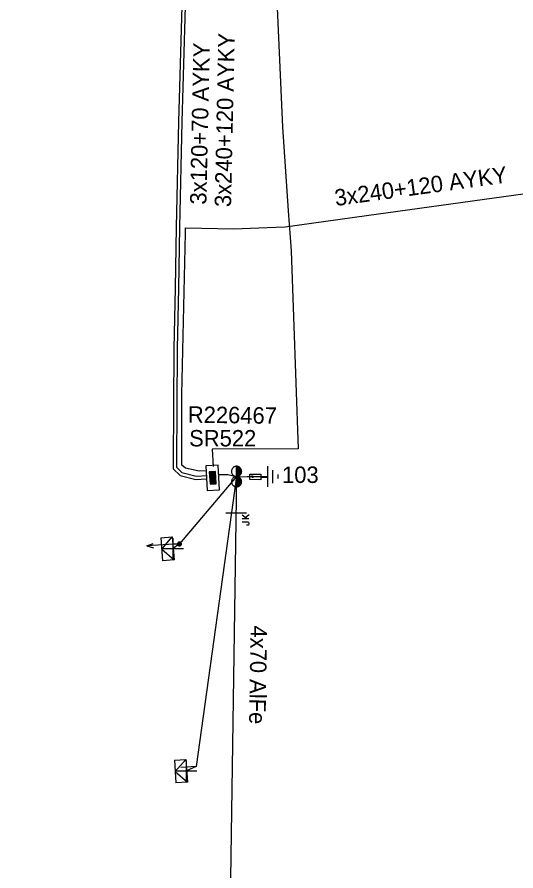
# Model space of a CAD drawing. Extents: x -544780 to -541582, y -1198995 to -1196551.
# Drawn here: x -542666.9 to -542636.5, y -1198354.1 to -1198302.1 of the extents above; entities that cross this region are included whole.
import ezdxf

# ---------------------------------------------------------------- set-up
doc = ezdxf.new("R2010")
doc.units = 0
for name, color, linetype in [('Vrstva 1', 7, 'Continuous'), ('Vrstva 13', 7, 'Continuous'), ('Vrstva 14', 7, 'Continuous'), ('Vrstva 15', 7, 'Continuous'), ('Vrstva 16', 7, 'Continuous'), ('Vrstva 18', 7, 'Continuous'), ('Vrstva 2', 7, 'Continuous'), ('Vrstva 28', 7, 'Continuous'), ('Vrstva 29', 7, 'Continuous'), ('Vrstva 30', 7, 'Continuous'), ('Vrstva 31', 7, 'Continuous'), ('Vrstva 34', 7, 'Continuous'), ('Vrstva 5', 7, 'Continuous'), ('Vrstva 54', 7, 'Continuous'), ('Vrstva 6', 7, 'Continuous'), ('Vrstva 8', 7, 'Continuous'), ('Vrstva 9', 7, 'Continuous')]:
    doc.layers.add(name, color=color, linetype=linetype)

# ---------------------------------------------------------------- blocks, each defined once
blk = doc.blocks.new('NN450')
at = {"layer": 'Vrstva 2'}
for points in [[(0, 0), (0, 0.07), (-0.01, 0.13), (-0.03, 0.19), (-0.05, 0.25), (-0.08, 0.31), (-0.12, 0.37), (-0.16, 0.42), (-0.21, 0.46), (-0.26, 0.51), (-0.31, 0.54), (-0.37, 0.57), (-0.43, 0.59), (-0.5, 0.61), (-0.56, 0.62), (-0.63, 0.62), (-0.69, 0.62), (-0.75, 0.61), (-0.82, 0.59), (-0.88, 0.57), (-0.94, 0.54), (-0.99, 0.51), (-1.04, 0.46), (-1.09, 0.42), (-1.13, 0.37), (-1.17, 0.31), (-1.2, 0.25), (-1.22, 0.19), (-1.24, 0.13), (-1.25, 0.07), (-1.25, 0), (-1.25, -0.07), (-1.24, -0.13), (-1.22, -0.19), (-1.2, -0.25), (-1.17, -0.31), (-1.13, -0.37), (-1.09, -0.42), (-1.04, -0.46), (-0.99, -0.51), (-0.94, -0.54), (-0.88, -0.57), (-0.82, -0.59), (-0.75, -0.61), (-0.69, -0.62), (-0.62, -0.63), (-0.56, -0.62), (-0.5, -0.61), (-0.43, -0.59), (-0.37, -0.57), (-0.31, -0.54), (-0.26, -0.51), (-0.21, -0.46), (-0.16, -0.42), (-0.12, -0.37), (-0.08, -0.31), (-0.05, -0.25), (-0.03, -0.19), (-0.01, -0.13), (0, -0.07), (0, 0)], [(1.25, 0), (1.25, 0.07), (1.24, 0.13), (1.22, 0.19), (1.2, 0.25), (1.17, 0.31), (1.13, 0.37), (1.09, 0.42), (1.04, 0.46), (0.99, 0.51), (0.94, 0.54), (0.88, 0.57), (0.82, 0.59), (0.75, 0.61), (0.69, 0.62), (0.62, 0.62), (0.56, 0.62), (0.5, 0.61), (0.43, 0.59), (0.37, 0.57), (0.31, 0.54), (0.26, 0.51), (0.21, 0.46), (0.16, 0.42), (0.12, 0.37), (0.08, 0.31), (0.05, 0.25), (0.03, 0.19), (0.01, 0.13), (0, 0.07), (0, 0), (0, -0.07), (0.01, -0.13), (0.03, -0.19), (0.05, -0.25), (0.08, -0.31), (0.12, -0.37), (0.16, -0.42), (0.21, -0.46), (0.26, -0.51), (0.31, -0.54), (0.37, -0.57), (0.43, -0.59), (0.5, -0.61), (0.56, -0.62), (0.63, -0.63), (0.69, -0.62), (0.75, -0.61), (0.82, -0.59), (0.88, -0.57), (0.94, -0.54), (0.99, -0.51), (1.04, -0.46), (1.09, -0.42), (1.13, -0.37), (1.17, -0.31), (1.2, -0.25), (1.22, -0.19), (1.24, -0.13), (1.25, -0.07), (1.25, 0)], [(-1.25, 0), (1.25, 0)], [(-1.23, -0.16), (-0.02, -0.16)], [(-1.16, -0.32), (-0.09, -0.32)], [(-1.03, -0.47), (-0.22, -0.47)], [(0.02, -0.16), (1.23, -0.16)], [(0.09, -0.32), (1.16, -0.32)], [(0.22, -0.47), (1.03, -0.47)]]:
    blk.add_lwpolyline(points, dxfattribs=at)
blk = doc.blocks.new('NN560')
at = {"layer": 'Vrstva 2'}
for points in [[(1.999, -0.001), (1.59, 0.141)], [(0, -0.001), (1.999, -0.001)], [(1.999, -0.001), (1.59, -0.134)]]:
    blk.add_lwpolyline(points, dxfattribs=at)
blk = doc.blocks.new('NN840')
at = {"layer": 'Vrstva 15'}
for points in [[(0.003, 0.619), (0.003, -0.631)], [(-0.538, -0.385), (-0.538, -0.71)], [(-0.332, -0.385), (-0.332, -0.798)], [(-0.332, -0.641), (-0.125, -0.385)], [(-0.745, -0.71), (-0.745, -0.66)], [(-0.73, -0.764), (-0.745, -0.71)], [(-0.657, -0.798), (-0.73, -0.764)], [(-0.627, -0.798), (-0.657, -0.798)], [(-0.558, -0.764), (-0.627, -0.798)], [(-0.538, -0.71), (-0.558, -0.764)], [(-0.263, -0.557), (-0.091, -0.798)]]:
    blk.add_lwpolyline(points, dxfattribs=at)
blk = doc.blocks.new('NN800')
at = {"layer": 'Vrstva 1'}
for points in [[(-0.442, 0.442), (0.442, -0.442)], [(-0.442, -0.442), (0.442, 0.442)]]:
    blk.add_lwpolyline(points, dxfattribs=at)
blk = doc.blocks.new('NN820')
at = {"layer": 'Vrstva 13'}
for points in [[(-0.003, 0.004), (-0.003, -1.049)], [(-0.165, -0.813), (0.165, -0.813)], [(-0.165, -1.473), (-0.165, -0.813)], [(-0.003, -1.049), (-0.062, -0.926)], [(-0.003, -1.049), (0.057, -0.926)], [(0.165, -0.813), (0.165, -1.473)], [(0.165, -1.473), (-0.165, -1.473)], [(-0.003, -1.473), (-0.003, -1.871)]]:
    blk.add_lwpolyline(points, dxfattribs=at)
blk = doc.blocks.new('NN620')
at = {"layer": 'Vrstva 8'}
for points in [[(0.752, 0.004), (-0.748, 0.004)], [(-0.748, 0.004), (-0.748, -0.746)], [(0.752, -0.746), (0.752, 0.004)], [(0.368, -0.18), (-0.376, -0.18)], [(-0.376, -0.18), (-0.376, -0.558)], [(0.321, -0.227), (-0.329, -0.227)], [(-0.329, -0.227), (-0.329, -0.51)], [(-0.329, -0.51), (0.321, -0.51)], [(0.274, -0.274), (-0.281, -0.274)], [(-0.281, -0.274), (-0.281, -0.463)], [(-0.281, -0.463), (0.274, -0.463)], [(0.227, -0.321), (-0.234, -0.321)], [(-0.234, -0.321), (-0.234, -0.416)], [(-0.234, -0.416), (0.227, -0.416)], [(-0.193, -0.369), (0.185, -0.369)], [(0.227, -0.416), (0.227, -0.321)], [(0.274, -0.463), (0.274, -0.274)], [(0.321, -0.51), (0.321, -0.227)], [(0.368, -0.558), (0.368, -0.18)], [(-0.748, -0.746), (0.752, -0.746)], [(-0.376, -0.558), (0.368, -0.558)]]:
    blk.add_lwpolyline(points, dxfattribs=at)
blk = doc.blocks.new('NN630')
at = {"layer": 'Vrstva 9'}
for points in [[(-0.003, -0.7), (-0.703, 0)], [(-0.703, -0.7), (-0.703, 0), (0.697, 0), (0.697, -0.7)], [(-0.003, -0.7), (0.697, 0)], [(-0.703, -0.7), (0.697, -0.7)]]:
    blk.add_lwpolyline(points, dxfattribs=at)
blk = doc.blocks.new('NN810')
at = {"layer": 'Vrstva 14'}
for points in [[(0.004, -0.64), (0.004, -1.89)], [(0.629, -1.89), (-0.621, -1.89)], [(0.388, -2.2), (-0.399, -2.2)], [(0.004, -2.515), (-0.124, -2.515)], [(0.137, -2.515), (0.004, -2.515)]]:
    blk.add_lwpolyline(points, dxfattribs=at)
blk = doc.blocks.new('NN500')
at = {"layer": 'Vrstva 2'}
for points in [[(0, -0.24), (0.02, -0.23), (0.05, -0.23), (0.07, -0.22), (0.09, -0.22), (0.12, -0.2), (0.14, -0.19), (0.16, -0.18), (0.17, -0.16), (0.19, -0.14), (0.2, -0.12), (0.21, -0.1), (0.22, -0.07), (0.23, -0.05), (0.23, -0.02), (0.23, 0), (0.23, 0.02), (0.23, 0.05), (0.22, 0.07), (0.21, 0.1), (0.2, 0.12), (0.19, 0.14), (0.17, 0.16), (0.16, 0.17), (0.14, 0.19), (0.12, 0.2), (0.09, 0.21), (0.07, 0.22), (0.05, 0.23), (0.02, 0.23), (0, 0.23), (-0.03, 0.23), (-0.05, 0.23), (-0.07, 0.22), (-0.1, 0.21), (-0.12, 0.2), (-0.14, 0.19), (-0.16, 0.17), (-0.18, 0.16), (-0.19, 0.14), (-0.2, 0.12), (-0.22, 0.1), (-0.22, 0.07), (-0.23, 0.05), (-0.23, 0.02), (-0.24, 0), (-0.23, -0.02), (-0.23, -0.05), (-0.22, -0.07), (-0.22, -0.1), (-0.2, -0.12), (-0.19, -0.14), (-0.18, -0.16), (-0.16, -0.18), (-0.14, -0.19), (-0.12, -0.2), (-0.1, -0.22), (-0.07, -0.22), (-0.05, -0.23), (-0.03, -0.23), (0, -0.24)], [(0, -0.24), (0.02, -0.23), (0.05, -0.23), (0.07, -0.22), (0.09, -0.22), (0.12, -0.2), (0.14, -0.19), (0.16, -0.18), (0.17, -0.16), (0.19, -0.14), (0.2, -0.12), (0.21, -0.1), (0.22, -0.07), (0.23, -0.05), (0.23, -0.02), (0.23, 0), (0.23, 0.02), (0.23, 0.05), (0.22, 0.07), (0.21, 0.1), (0.2, 0.12), (0.19, 0.14), (0.17, 0.16), (0.16, 0.17), (0.14, 0.19), (0.12, 0.2), (0.09, 0.21), (0.07, 0.22), (0.05, 0.23), (0.02, 0.23), (0, 0.23), (-0.03, 0.23), (-0.05, 0.23), (-0.07, 0.22), (-0.1, 0.21), (-0.12, 0.2), (-0.14, 0.19), (-0.16, 0.17), (-0.18, 0.16), (-0.19, 0.14), (-0.2, 0.12), (-0.22, 0.1), (-0.22, 0.07), (-0.23, 0.05), (-0.23, 0.02), (-0.24, 0), (-0.23, -0.02), (-0.23, -0.05), (-0.22, -0.07), (-0.22, -0.1), (-0.2, -0.12), (-0.19, -0.14), (-0.18, -0.16), (-0.16, -0.18), (-0.14, -0.19), (-0.12, -0.2), (-0.1, -0.22), (-0.07, -0.22), (-0.05, -0.23), (-0.03, -0.23), (0, -0.24)], [(0, -0.21), (0.02, -0.2), (0.04, -0.2), (0.06, -0.2), (0.08, -0.19), (0.1, -0.18), (0.12, -0.17), (0.14, -0.15), (0.15, -0.14), (0.16, -0.12), (0.18, -0.1), (0.19, -0.08), (0.19, -0.06), (0.2, -0.04), (0.2, -0.02), (0.2, 0), (0.2, 0.02), (0.2, 0.04), (0.19, 0.06), (0.19, 0.08), (0.18, 0.1), (0.16, 0.12), (0.15, 0.14), (0.14, 0.15), (0.12, 0.17), (0.1, 0.18), (0.08, 0.19), (0.06, 0.19), (0.04, 0.2), (0.02, 0.2), (0, 0.2), (-0.02, 0.2), (-0.04, 0.2), (-0.06, 0.19), (-0.08, 0.19), (-0.1, 0.18), (-0.12, 0.17), (-0.14, 0.15), (-0.15, 0.14), (-0.17, 0.12), (-0.18, 0.1), (-0.19, 0.08), (-0.2, 0.06), (-0.2, 0.04), (-0.21, 0.02), (-0.21, 0), (-0.21, -0.02), (-0.2, -0.04), (-0.2, -0.06), (-0.19, -0.08), (-0.18, -0.1), (-0.17, -0.12), (-0.15, -0.14), (-0.14, -0.15), (-0.12, -0.17), (-0.1, -0.18), (-0.08, -0.19), (-0.06, -0.2), (-0.04, -0.2), (-0.02, -0.2), (0, -0.21)], [(0, -0.18), (0.02, -0.18), (0.04, -0.17), (0.05, -0.17), (0.07, -0.16), (0.09, -0.15), (0.1, -0.14), (0.12, -0.13), (0.13, -0.12), (0.14, -0.1), (0.15, -0.09), (0.16, -0.07), (0.17, -0.05), (0.17, -0.04), (0.17, -0.02), (0.17, 0), (0.17, 0.02), (0.17, 0.04), (0.17, 0.05), (0.16, 0.07), (0.15, 0.09), (0.14, 0.1), (0.13, 0.12), (0.12, 0.13), (0.1, 0.14), (0.09, 0.15), (0.07, 0.16), (0.05, 0.17), (0.04, 0.17), (0.02, 0.17), (0, 0.18), (-0.02, 0.17), (-0.04, 0.17), (-0.06, 0.17), (-0.07, 0.16), (-0.09, 0.15), (-0.1, 0.14), (-0.12, 0.13), (-0.13, 0.12), (-0.14, 0.1), (-0.15, 0.09), (-0.16, 0.07), (-0.17, 0.05), (-0.17, 0.04), (-0.18, 0.02), (-0.18, 0), (-0.18, -0.02), (-0.17, -0.04), (-0.17, -0.05), (-0.16, -0.07), (-0.15, -0.09), (-0.14, -0.1), (-0.13, -0.12), (-0.12, -0.13), (-0.1, -0.14), (-0.09, -0.15), (-0.07, -0.16), (-0.06, -0.17), (-0.04, -0.17), (-0.02, -0.18), (0, -0.18)], [(0, -0.15), (0.01, -0.15), (0.03, -0.14), (0.04, -0.14), (0.06, -0.13), (0.07, -0.13), (0.08, -0.12), (0.1, -0.11), (0.11, -0.1), (0.12, -0.09), (0.13, -0.07), (0.13, -0.06), (0.14, -0.05), (0.14, -0.03), (0.14, -0.02), (0.14, 0), (0.14, 0.01), (0.14, 0.03), (0.14, 0.04), (0.13, 0.06), (0.13, 0.07), (0.12, 0.09), (0.11, 0.1), (0.1, 0.11), (0.08, 0.12), (0.07, 0.13), (0.06, 0.13), (0.04, 0.14), (0.03, 0.14), (0.01, 0.14), (0, 0.15), (-0.02, 0.14), (-0.03, 0.14), (-0.05, 0.14), (-0.06, 0.13), (-0.07, 0.13), (-0.09, 0.12), (-0.1, 0.11), (-0.11, 0.1), (-0.12, 0.09), (-0.13, 0.07), (-0.13, 0.06), (-0.14, 0.04), (-0.14, 0.03), (-0.15, 0.01), (-0.15, 0), (-0.15, -0.02), (-0.14, -0.03), (-0.14, -0.05), (-0.13, -0.06), (-0.13, -0.07), (-0.12, -0.09), (-0.11, -0.1), (-0.1, -0.11), (-0.09, -0.12), (-0.07, -0.13), (-0.06, -0.13), (-0.05, -0.14), (-0.03, -0.14), (-0.02, -0.15), (0, -0.15)], [(0, -0.12), (0.01, -0.12), (0.02, -0.11), (0.03, -0.11), (0.05, -0.11), (0.06, -0.1), (0.07, -0.09), (0.08, -0.09), (0.09, -0.08), (0.09, -0.07), (0.1, -0.06), (0.11, -0.05), (0.11, -0.04), (0.11, -0.02), (0.11, -0.01), (0.12, 0), (0.11, 0.01), (0.11, 0.02), (0.11, 0.04), (0.11, 0.05), (0.1, 0.06), (0.09, 0.07), (0.09, 0.08), (0.08, 0.09), (0.07, 0.09), (0.06, 0.1), (0.05, 0.11), (0.03, 0.11), (0.02, 0.11), (0.01, 0.12), (0, 0.12), (-0.01, 0.12), (-0.03, 0.11), (-0.04, 0.11), (-0.05, 0.11), (-0.06, 0.1), (-0.07, 0.09), (-0.08, 0.09), (-0.09, 0.08), (-0.1, 0.07), (-0.1, 0.06), (-0.11, 0.05), (-0.11, 0.04), (-0.12, 0.02), (-0.12, 0.01), (-0.12, 0), (-0.12, -0.01), (-0.12, -0.02), (-0.11, -0.04), (-0.11, -0.05), (-0.1, -0.06), (-0.1, -0.07), (-0.09, -0.08), (-0.08, -0.09), (-0.07, -0.09), (-0.06, -0.1), (-0.05, -0.11), (-0.04, -0.11), (-0.03, -0.11), (-0.01, -0.12), (0, -0.12)], [(0, -0.09), (0.01, -0.09), (0.02, -0.09), (0.03, -0.08), (0.03, -0.08), (0.04, -0.08), (0.05, -0.07), (0.06, -0.07), (0.06, -0.06), (0.07, -0.05), (0.07, -0.04), (0.08, -0.04), (0.08, -0.03), (0.08, -0.02), (0.09, -0.01), (0.09, 0), (0.09, 0.01), (0.08, 0.02), (0.08, 0.03), (0.08, 0.03), (0.07, 0.04), (0.07, 0.05), (0.06, 0.06), (0.06, 0.06), (0.05, 0.07), (0.04, 0.07), (0.03, 0.08), (0.03, 0.08), (0.02, 0.08), (0.01, 0.09), (0, 0.09), (-0.01, 0.09), (-0.02, 0.08), (-0.03, 0.08), (-0.04, 0.08), (-0.04, 0.07), (-0.05, 0.07), (-0.06, 0.06), (-0.07, 0.06), (-0.07, 0.05), (-0.08, 0.04), (-0.08, 0.03), (-0.08, 0.03), (-0.09, 0.02), (-0.09, 0.01), (-0.09, 0), (-0.09, -0.01), (-0.09, -0.02), (-0.08, -0.03), (-0.08, -0.04), (-0.08, -0.04), (-0.07, -0.05), (-0.07, -0.06), (-0.06, -0.07), (-0.05, -0.07), (-0.04, -0.08), (-0.04, -0.08), (-0.03, -0.08), (-0.02, -0.09), (-0.01, -0.09), (0, -0.09)], [(0, -0.06), (0, -0.06), (0.01, -0.06), (0.02, -0.05), (0.02, -0.05), (0.03, -0.05), (0.03, -0.05), (0.04, -0.04), (0.04, -0.04), (0.05, -0.03), (0.05, -0.03), (0.05, -0.02), (0.05, -0.02), (0.05, -0.01), (0.06, -0.01), (0.06, 0), (0.06, 0.01), (0.05, 0.01), (0.05, 0.02), (0.05, 0.02), (0.05, 0.03), (0.05, 0.03), (0.04, 0.04), (0.04, 0.04), (0.03, 0.05), (0.03, 0.05), (0.02, 0.05), (0.02, 0.05), (0.01, 0.06), (0, 0.06), (0, 0.06), (-0.01, 0.06), (-0.01, 0.06), (-0.02, 0.05), (-0.02, 0.05), (-0.03, 0.05), (-0.03, 0.05), (-0.04, 0.04), (-0.04, 0.04), (-0.05, 0.03), (-0.05, 0.03), (-0.05, 0.02), (-0.06, 0.02), (-0.06, 0.01), (-0.06, 0.01), (-0.06, 0), (-0.06, -0.01), (-0.06, -0.01), (-0.06, -0.02), (-0.05, -0.02), (-0.05, -0.03), (-0.05, -0.03), (-0.04, -0.04), (-0.04, -0.04), (-0.03, -0.05), (-0.03, -0.05), (-0.02, -0.05), (-0.02, -0.05), (-0.01, -0.06), (-0.01, -0.06), (0, -0.06)], [(0, -0.03), (0, -0.03), (0, -0.03), (0.01, -0.03), (0.01, -0.03), (0.01, -0.02), (0.02, -0.02), (0.02, -0.02), (0.02, -0.02), (0.02, -0.02), (0.02, -0.01), (0.02, -0.01), (0.03, -0.01), (0.03, -0.01), (0.03, 0), (0.03, 0), (0.03, 0), (0.03, 0.01), (0.03, 0.01), (0.02, 0.01), (0.02, 0.01), (0.02, 0.02), (0.02, 0.02), (0.02, 0.02), (0.02, 0.02), (0.01, 0.02), (0.01, 0.02), (0.01, 0.03), (0, 0.03), (0, 0.03), (0, 0.03), (0, 0.03), (-0.01, 0.03), (-0.01, 0.03), (-0.01, 0.02), (-0.02, 0.02), (-0.02, 0.02), (-0.02, 0.02), (-0.02, 0.02), (-0.02, 0.02), (-0.03, 0.01), (-0.03, 0.01), (-0.03, 0.01), (-0.03, 0.01), (-0.03, 0), (-0.03, 0), (-0.03, 0), (-0.03, -0.01), (-0.03, -0.01), (-0.03, -0.01), (-0.03, -0.01), (-0.02, -0.02), (-0.02, -0.02), (-0.02, -0.02), (-0.02, -0.02), (-0.02, -0.02), (-0.01, -0.03), (-0.01, -0.03), (-0.01, -0.03), (0, -0.03), (0, -0.03)], [(0.23, 0), (0.7, 0)]]:
    blk.add_lwpolyline(points, dxfattribs=at)
blk = doc.blocks.new('NN510')
at = {"layer": 'Vrstva 2'}
blk.add_lwpolyline([(0.001, 0.002), (0.001, 0.939)], dxfattribs=at)

msp = doc.modelspace()

# ---------------------------------------------------------------- linework, layer by layer
at = {"layer": 'Vrstva 1'}
msp.add_lwpolyline([(-542653.5, -1198330.13), (-542654.04, -1198365.49), (-542654.4, -1198383.5), (-542653.728, -1198386.999), (-542653.104, -1198397.903)], dxfattribs=at)
at = {"layer": 'Vrstva 5'}
for points in [[(-542655.144, -1198256.07), (-542654.981, -1198257.314), (-542653.43, -1198262.341), (-542652.903, -1198267.802), (-542652.903, -1198268.628), (-542657.948, -1198269.16), (-542657.958, -1198269.528), (-542652.872, -1198269.001), (-542652.252, -1198281.335), (-542657.288, -1198281.878), (-542657.28, -1198282.216), (-542652.252, -1198281.77), (-542651.29, -1198295.653), (-542651.125, -1198299.779), (-542666.875, -1198299.936), (-542666.875, -1198300.277), (-542651.087, -1198300.201), (-542650.701, -1198308.848), (-542650.36, -1198313.937), (-542650.174, -1198316.388), (-542649.74, -1198328.438), (-542654.981, -1198328.469), (-542654.921, -1198329.515)], [(-542656.739, -1198297.94), (-542657.038, -1198308.53), (-542657.178, -1198314.934), (-542657.238, -1198318.651), (-542657.317, -1198322.326), (-542657.357, -1198329.305), (-542657.357, -1198329.648), (-542656.943, -1198330.06), (-542655.99, -1198330.312), (-542655.329, -1198330.269)], [(-542656.539, -1198297.943), (-542656.838, -1198308.535), (-542656.978, -1198314.938), (-542657.038, -1198318.655), (-542657.117, -1198322.329), (-542657.157, -1198329.306), (-542657.157, -1198329.565), (-542656.84, -1198329.88), (-542655.97, -1198330.11), (-542655.282, -1198330.064)], [(-542655.342, -1198329.776), (-542655.779, -1198329.801), (-542656.616, -1198329.613), (-542656.841, -1198329.426), (-542656.841, -1198325.139), (-542656.616, -1198315.307), (-542656.604, -1198314.972), (-542653.674, -1198315.048), (-542651.642, -1198314.954), (-542650.532, -1198314.93), (-542645.571, -1198314.221), (-542630.744, -1198312.188), (-542628.972, -1198311.409), (-542628.25, -1198311.1), (-542626.52, -1198310.11), (-542624.22, -1198309.43), (-542621.91, -1198308.46), (-542620.17, -1198307.54), (-542619.637, -1198307.13), (-542619.349, -1198307.106)], [(-542654.603, -1198330), (-542654.025, -1198330), (-542653.5, -1198330.13)]]:
    msp.add_lwpolyline(points, dxfattribs=at)
at = {"layer": 'Vrstva 54'}
msp.add_lwpolyline([(-542653.5, -1198330.13), (-542656.977, -1198334.232), (-542657.365, -1198334.5)], dxfattribs=at)
at = {"layer": 'Vrstva 8'}
msp.add_lwpolyline([(-542653.5, -1198330.13), (-542655.959, -1198347.781), (-542656.54, -1198348.05)], dxfattribs=at)

# ---------------------------------------------------------------- block references
at = {"layer": 'Vrstva 13'}
for name, p, xscale, yscale, rotation in [('NN450', (-542653.5, -1198330.13), 0.49999999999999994, 0.5, 90.0098560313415), ('NN500', (-542656.977, -1198334.232), 0.5, 0.49999999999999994, -176.46500001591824)]:
    msp.add_blockref(name, p, dxfattribs=dict(at, xscale=xscale, yscale=yscale, rotation=rotation))
for name, p, rotation in [('NN560', (-542656.977, -1198334.232), -176.4895221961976), ('NN510', (-542655.959, -1198347.781), 93.51047773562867)]:
    msp.add_blockref(name, p, dxfattribs=dict(at, rotation=rotation))
at = {"layer": 'Vrstva 15', "rotation": 90.01824903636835}
msp.add_blockref('NN810', (-542653.5, -1198330.131), dxfattribs=at)
at = {"layer": 'Vrstva 16', "rotation": 89.12587761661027}
msp.add_blockref('NN820', (-542653.5, -1198330.13), dxfattribs=at)
at = {"layer": 'Vrstva 18', "rotation": 89.12261117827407}
msp.add_blockref('NN840', (-542653.534, -1198332.34), dxfattribs=at)
at = {"layer": 'Vrstva 28', "rotation": -86.48952220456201}
msp.add_blockref('NN620', (-542654.583, -1198330.186), dxfattribs=at)
at = {"layer": 'Vrstva 31'}
for p, rotation in [((-542657.365, -1198334.501), -85.39355300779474), ((-542656.54, -1198348.05), -86.48952220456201)]:
    msp.add_blockref('NN630', p, dxfattribs=dict(at, rotation=rotation))
at = {"layer": 'Vrstva 34', "rotation": 44.99999995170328}
for p in [(-542657.365, -1198334.5), (-542656.54, -1198348.05)]:
    msp.add_blockref('NN800', p, dxfattribs=at)

# ---------------------------------------------------------------- texts
at = {"layer": 'Vrstva 14'}
msp.add_text('103', height=1, rotation=0.012, dxfattribs=at).set_placement((-542650.727, -1198330.518))
at = {"layer": 'Vrstva 2'}
msp.add_text('4x70 AlFe', height=1, rotation=269.126, dxfattribs=at).set_placement((-542652.641, -1198339.187))
at = {"layer": 'Vrstva 29'}
msp.add_text('R226467', height=1, rotation=359.181, dxfattribs=at).set_placement((-542656.474, -1198326.845))
at = {"layer": 'Vrstva 30'}
msp.add_text('SR522', height=1, rotation=359.989, dxfattribs=at).set_placement((-542656.388, -1198328.294))
at = {"layer": 'Vrstva 6'}
for s, rotation, p in [('3x240+120 AYKY', 88.747, (-542653.837, -1198313.724)), ('3x120+70 AYKY', 88.748, (-542655.34, -1198313.574)), ('3x240+120 AYKY', 7.807, (-542647.454, -1198313.658))]:
    msp.add_text(s, height=1, rotation=rotation, dxfattribs=at).set_placement(p)

doc.saveas('drawing.dxf')
